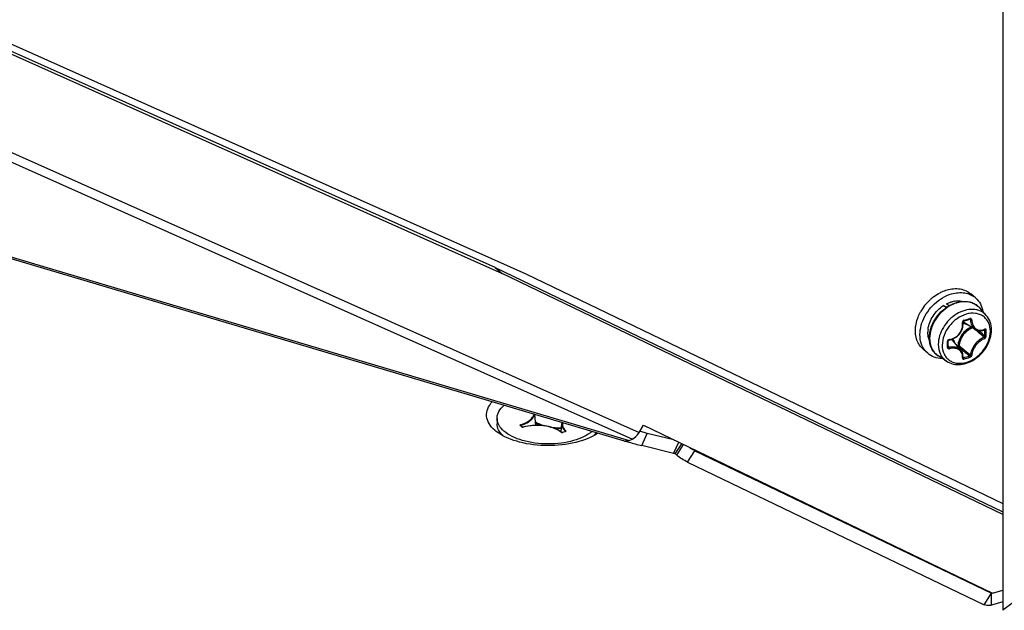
# Model space of a CAD drawing. Header units: millimetres. Extents: x 0 to 420, y 0 to 297.
# Tile 314 of 514: x 337 to 348, y 147 to 153. Entities that reach past the tile are written whole.
import ezdxf

# ---------------------------------------------------------------- set-up
doc = ezdxf.new("R2010")
doc.units = ezdxf.units.MM
doc.header["$LTSCALE"] = 23.1
doc.layers.get('0').update_dxf_attribs({"linetype": 'CONTINUOUS'})
doc.layers.add('AXES', color=7, linetype='CONTINUOUS')

msp = doc.modelspace()

# ---------------------------------------------------------------- linework, layer by layer
at = {"color": 7, "linetype": 'Continuous'}
for p, q in [((348.1692, 162.1439), (348.1692, 146.6986)), ((317.7548, 161.6281), (342.9502, 150.3753)), ((342.616, 150.4458), (317.7665, 161.5476)), ((342.616, 150.4458), (348.1692, 147.7753)), ((342.616, 150.4458), (342.6908, 150.381)), ((342.9502, 150.3753), (348.1692, 147.8673)), ((347.8691, 150.114), (347.8191, 150.1573)), ((347.5184, 150.0301), (347.5574, 150.014)), ((347.546, 150.0062), (347.5184, 150.0301)), ((347.5765, 150.0261), (347.5503, 150.0487)), ((347.9863, 149.9227), (347.9145, 150.0038)), ((347.8666, 149.7679), (347.7414, 149.8455)), ((347.8019, 149.8801), (347.8136, 149.8739)), ((347.8062, 149.8816), (347.8055, 149.8812)), ((347.8596, 149.7722), (347.8658, 149.7671)), ((347.9014, 149.7552), (347.9156, 149.7432)), ((347.9647, 149.7654), (347.9715, 149.7619)), ((347.5695, 149.6333), (347.5694, 149.6437)), ((347.5696, 149.6202), (347.5695, 149.6333)), ((347.5695, 149.5846), (347.5792, 149.5717)), ((347.5696, 149.6065), (347.5696, 149.6202)), ((347.5696, 149.5936), (347.5696, 149.6065)), ((347.7114, 149.5406), (347.617, 149.6531)), ((347.6763, 149.5939), (347.6685, 149.5917)), ((347.6808, 149.5815), (347.6778, 149.5806)), ((347.3454, 149.5092), (347.2954, 149.5525)), ((347.5515, 149.4206), (347.461, 149.4801)), ((347.7304, 149.4609), (347.7304, 149.4615)), ((347.7304, 149.4605), (347.7304, 149.4609)), ((347.7313, 149.4674), (347.7369, 149.4597)), ((343.0612, 148.7207), (343.0491, 148.8407)), ((342.9076, 148.7026), (342.888, 148.7197)), ((342.9109, 148.7021), (342.8912, 148.7191)), ((342.8932, 148.7201), (342.894, 148.7203)), ((342.894, 148.7203), (342.8946, 148.7162)), ((343.3364, 148.648), (343.3457, 148.7391)), ((342.9112, 148.7019), (342.9109, 148.7021)), ((342.9169, 148.7002), (342.9203, 148.7006)), ((343.3415, 148.6442), (343.3411, 148.6444)), ((343.3841, 148.6535), (343.3501, 148.6437)), ((343.3855, 148.653), (343.3515, 148.6432)), ((343.3846, 148.6536), (343.3841, 148.6535)), ((343.3849, 148.6546), (343.3848, 148.6537)), ((343.3849, 148.6546), (343.3854, 148.654)), ((343.3854, 148.654), (343.3855, 148.6538)), ((343.3855, 148.6536), (343.3855, 148.6533)), ((343.3862, 148.6532), (343.3875, 148.6538)), ((344.279, 148.6318), (344.1977, 148.656)), ((344.218, 148.4995), (344.279, 148.6318)), ((344.571, 148.5608), (344.279, 148.6318)), ((344.1167, 148.5682), (344.1168, 148.5724)), ((344.5668, 148.4146), (344.6227, 148.5359)), ((344.585, 148.4082), (344.6555, 148.5202)), ((344.6015, 148.3938), (344.6751, 148.5107)), ((344.7202, 148.3175), (344.7994, 148.4434)), ((344.7994, 148.4434), (348.0421, 146.8851)), ((349.5888, 147.7633), (348.1692, 146.6986)), ((347.9629, 146.7593), (348.0421, 146.8851)), ((348.0421, 146.8851), (348.0234, 146.9013)), ((348.042, 146.7552), (348.0421, 146.8851)), ((348.0515, 146.8878), (348.0421, 146.8851))]:
    msp.add_line(p, q, dxfattribs=at)
at = {"color": 3, "linetype": 'Continuous'}
for p, q in [((317.7714, 161.514), (342.6908, 150.381)), ((317.9403, 160.3542), (344.1885, 148.6409)), ((318.2858, 160.0953), (344.1167, 148.5682)), ((318.8994, 156.0357), (344.0818, 148.5544)), ((318.9017, 156.0146), (344.027, 148.5502)), ((348.1692, 147.7464), (342.6908, 150.381)), ((344.1885, 148.6409), (344.2372, 148.7212)), ((344.2372, 148.7212), (348.0547, 146.8863)), ((344.0303, 148.5494), (344.0239, 148.5512)), ((344.0818, 148.5544), (344.1167, 148.5682)), ((344.5668, 148.4146), (344.218, 148.4995)), ((344.6015, 148.3938), (344.585, 148.4082)), ((344.7202, 148.3175), (347.9629, 146.7593)), ((348.0547, 146.8863), (348.1692, 146.9191)), ((348.1692, 146.7917), (348.042, 146.7552))]:
    msp.add_line(p, q, dxfattribs=at)
at = {"color": 7, "linetype": 'Continuous'}
for points in [[(347.5805, 149.6549), (347.5924, 149.6569), (347.6075, 149.6606), (347.6222, 149.6657), (347.6363, 149.6721), (347.6499, 149.6798), (347.6628, 149.6887), (347.6748, 149.6987), (347.686, 149.7097), (347.6961, 149.7216), (347.7051, 149.7343), (347.7129, 149.7477), (347.7195, 149.7618), (347.7248, 149.7763), (347.7287, 149.7911), (347.7312, 149.8062), (347.7322, 149.8214), (347.7318, 149.8365), (347.7304, 149.8492)], [(347.7304, 149.8492), (347.7304, 149.8507), (347.7306, 149.8523), (347.731, 149.8538), (347.7317, 149.8554), (347.7325, 149.8569), (347.7335, 149.8582), (347.7346, 149.8594), (347.7358, 149.8605), (347.7372, 149.8613), (347.7385, 149.8619), (347.739, 149.862)], [(347.739, 149.862), (347.7482, 149.8645), (347.7604, 149.8679), (347.7724, 149.8714), (347.7844, 149.8749), (347.7964, 149.8784), (347.8055, 149.8812)], [(347.8055, 149.8812), (347.806, 149.8814), (347.807, 149.8815), (347.808, 149.8814), (347.8087, 149.8812), (347.8091, 149.8811)], [(347.8665, 149.768), (347.8732, 149.7642), (347.8828, 149.76), (347.8929, 149.7568), (347.9033, 149.7548), (347.9142, 149.754), (347.9252, 149.7544), (347.9364, 149.756), (347.9476, 149.7588), (347.9588, 149.7628), (347.9675, 149.7667)], [(347.9675, 149.7667), (347.9683, 149.767), (347.9688, 149.7672), (347.9691, 149.7672)], [(347.5694, 149.6437), (347.5695, 149.6449), (347.5699, 149.6465), (347.5706, 149.6482), (347.5717, 149.6497), (347.573, 149.6512), (347.5745, 149.6524), (347.5761, 149.6535), (347.5778, 149.6543), (347.5796, 149.6548), (347.5805, 149.6549)], [(347.5694, 149.5773), (347.5694, 149.5807), (347.5696, 149.5936)], [(347.5701, 149.575), (347.5697, 149.5755), (347.5695, 149.5762), (347.5694, 149.577), (347.5694, 149.5773)], [(347.7304, 149.4615), (347.7317, 149.4703), (347.7323, 149.4818), (347.7316, 149.493), (347.7297, 149.5038), (347.7267, 149.5142), (347.7224, 149.524), (347.717, 149.5332), (347.7114, 149.5406)], [(342.9197, 148.7013), (342.9195, 148.7012), (342.9185, 148.701), (342.9173, 148.7009), (342.9161, 148.7008), (342.9149, 148.7009), (342.9137, 148.701), (342.9128, 148.7013), (342.912, 148.7015), (342.9114, 148.7018), (342.9112, 148.7019)], [(343.3501, 148.6437), (343.3499, 148.6436), (343.3488, 148.6434), (343.3477, 148.6432), (343.3465, 148.6432), (343.3452, 148.6432), (343.3441, 148.6434), (343.3431, 148.6436), (343.3423, 148.6438), (343.3417, 148.6441), (343.3415, 148.6442)], [(343.3858, 148.6541), (343.3859, 148.6543), (343.3859, 148.6543), (343.3857, 148.6542), (343.3853, 148.6539), (343.3846, 148.6536)]]:
    msp.add_lwpolyline(points, dxfattribs=at)
for centre, radius, start, end in [((347.7261, 149.71), 0.5225, 129.69427, 133.29593), ((347.7287, 149.7064), 0.5268, 133.23466, 151.14273), ((347.6843, 149.8063), 0.2761, 99.13236, 105.26751), ((347.7676, 149.8737), 0.1962, 50.21099, 52.55698), ((347.7678, 149.874), 0.1958, 47.22734, 50.21044), ((347.7671, 149.8732), 0.1969, 41.53016, 47.2187), ((347.796, 149.9337), 0.1036, 231.02796, 232.4183), ((347.7965, 149.9344), 0.1045, 232.42719, 238.20278), ((347.193, 151.892), 2.0958, 285.1573, 287.05436), ((347.6238, 149.7361), 0.2763, 172.94311, 179.02067), ((338.7635, 139.0274), 14.078, 49.48381, 49.71745), ((339.815, 140.2566), 12.4604, 49.15596, 49.48764), ((339.3054, 139.5469), 13.3455, 49.50625, 49.82093), ((347.9124, 149.887), 0.1281, 294.56944, 296.3793), ((346.4271, 149.7285), 1.5447, 0.00466, 1.24001), ((346.4954, 149.7285), 1.4765, 358.73166, 0.00478), ((346.429, 149.7277), 1.5576, 0.00435, 1.23968), ((346.4978, 149.7277), 1.4888, 358.73194, 0.00505), ((345.3056, 149.6053), 2.2571, 0.00371, 0.85699), ((345.4179, 149.6053), 2.1448, 359.12081, 0.00362), ((347.5666, 149.5773), 0.00278, 350.98932, 359.09365), ((347.5855, 149.6384), 0.0224, 97.07501, 105.67199), ((347.5369, 149.5859), 0.1045, 40.01139, 46.15737), ((356.7968, 160.3027), 14.0729, 229.62633, 229.94629), ((356.2799, 159.7904), 13.3342, 229.8909, 230.24479), ((347.733, 149.4628), 0.00339, 216.40821, 219.64724), ((347.3546, 150.9081), 1.498, 284.78581, 287.41773), ((355.3891, 158.6278), 11.8849, 229.94478, 230.3357), ((347.354, 150.9115), 1.5163, 284.78809, 287.41019), ((355.0099, 158.2633), 11.348, 230.24369, 230.64376), ((342.9683, 148.6818), 0.1013, 22.64842, 23.58908), ((343.4309, 148.7304), 0.0857, 165.43244, 174.17171), ((342.916, 148.7178), 0.0176, 259.08948, 261.78101), ((342.9161, 148.7188), 0.0186, 261.77662, 264.38291), ((342.9162, 148.7198), 0.0197, 264.40296, 271.9981), ((342.9172, 148.7148), 0.0146, 282.30697, 285.45735), ((343.3205, 149.3537), 0.666, 264.38868, 271.7168), ((343.2153, 148.4934), 0.1965, 50.20138, 51.88646), ((343.3463, 148.6608), 0.0183, 259.65041, 264.90675), ((343.3465, 148.6621), 0.0196, 264.88011, 269.94676), ((343.3472, 148.658), 0.0154, 283.11585, 286.07591), ((343.3845, 148.6535), 0.00108, 4.1894, 14.97328), ((343.3817, 148.6664), 0.0139, 286.07765, 289.0971), ((343.3834, 148.6621), 0.00932, 295.96716, 300.00458)]:
    msp.add_arc(centre, radius, start, end, dxfattribs=at)
at = {"color": 3, "linetype": 'Continuous'}
for centre, radius, start, end in [((344.046, 148.6142), 0.0667, 253.45936, 256.29849), ((345.2462, 152.7612), 4.3838, 253.89691, 254.52841), ((344.0468, 148.6177), 0.0704, 256.37405, 266.03361), ((345.3275, 153.0591), 4.6927, 254.54165, 256.32409)]:
    msp.add_arc(centre, radius, start, end, dxfattribs=at)
msp.add_ellipse((344.1135, 148.7059), major_axis=(0.0612, 0.137), ratio=0.6447497, start_param=3.7342766, end_param=4.5196747, dxfattribs=at)
at = {"color": 7, "linetype": 'Continuous'}
for points, knots in [([(347.5573, 150.2013), (347.6035, 150.2147), (347.6767, 150.2218), (347.7655, 150.1952), (347.8029, 150.1713), (347.8192, 150.1573)], [0, 0, 0, 0, 0.5240891, 0.7659651, 1, 1, 1, 1]), ([(347.3454, 149.5092), (347.3237, 149.528), (347.2864, 149.5759), (347.2591, 149.6653), (347.2603, 149.7653), (347.289, 149.8679), (347.3427, 149.9658), (347.4394, 150.0778), (347.5379, 150.138), (347.6073, 150.158)], [0, 0, 0, 0, 0.1043962, 0.214712, 0.3343273, 0.4633026, 0.598992, 0.7371022, 1, 1, 1, 1]), ([(347.3924, 150.112), (347.3993, 150.1177), (347.4273, 150.1397), (347.4575, 150.1587), (347.481, 150.1708)], [0, 0, 0, 0, 0.2538352, 1, 1, 1, 1]), ([(347.481, 150.1708), (347.4873, 150.174), (347.5119, 150.186), (347.5377, 150.1957), (347.5573, 150.2013)], [0, 0, 0, 0, 0.2550171, 1, 1, 1, 1]), ([(347.6073, 150.158), (347.6535, 150.1714), (347.7267, 150.1785), (347.8155, 150.1519), (347.8529, 150.128), (347.8692, 150.114)], [0, 0, 0, 0, 0.5240891, 0.7659651, 1, 1, 1, 1]), ([(347.8692, 150.114), (347.8903, 150.0957), (347.9268, 150.0494), (347.9446, 149.9936), (347.9494, 149.9645)], [0, 0, 0, 0, 0.4868108, 1, 1, 1, 1]), ([(347.3496, 149.7701), (347.3559, 149.8214), (347.3966, 149.9233), (347.4732, 150.0006), (347.5184, 150.0301)], [0, 0, 0, 0, 0.489346, 1, 1, 1, 1]), ([(347.3631, 149.6776), (347.3631, 149.746), (347.3987, 149.8521), (347.4871, 149.9626), (347.5453, 150.0079), (347.5764, 150.0261)], [0, 0, 0, 0, 0.4849935, 0.7442061, 1, 1, 1, 1]), ([(347.5809, 150.0223), (347.5496, 150.0038), (347.4912, 149.958), (347.4027, 149.8468), (347.3667, 149.7404), (347.3667, 149.6719)], [0, 0, 0, 0, 0.2564494, 0.516507, 1, 1, 1, 1]), ([(347.5503, 150.0487), (347.5553, 150.0512), (347.5751, 150.0608), (347.5958, 150.0683), (347.6116, 150.0726)], [0, 0, 0, 0, 0.2552422, 1, 1, 1, 1]), ([(347.5764, 150.0261), (347.5848, 150.031), (347.6181, 150.0489), (347.6541, 150.062), (347.6815, 150.0681)], [0, 0, 0, 0, 0.2571323, 1, 1, 1, 1]), ([(347.6876, 150.0653), (347.6785, 150.0633), (347.6414, 150.0533), (347.606, 150.0371), (347.5809, 150.0223)], [0, 0, 0, 0, 0.2422437, 1, 1, 1, 1]), ([(347.6405, 150.0789), (347.6485, 150.0801), (347.6794, 150.0836), (347.7111, 150.0811), (347.7333, 150.0752)], [0, 0, 0, 0, 0.2609042, 1, 1, 1, 1]), ([(347.6815, 150.0681), (347.7034, 150.073), (347.7474, 150.0781), (347.8118, 150.0699), (347.8695, 150.0454), (347.9011, 150.0188), (347.9145, 150.0038)], [0, 0, 0, 0, 0.2662941, 0.5187749, 0.7613087, 1, 1, 1, 1]), ([(347.8869, 150.0295), (347.8739, 150.0394), (347.8448, 150.0563), (347.7778, 150.0761), (347.7229, 150.0732), (347.6876, 150.0653)], [0, 0, 0, 0, 0.2356681, 0.4787302, 1, 1, 1, 1]), ([(347.2331, 149.8835), (347.2354, 149.8901), (347.245, 149.9165), (347.2571, 149.9421), (347.2673, 149.9607)], [0, 0, 0, 0, 0.2466495, 1, 1, 1, 1]), ([(347.9863, 149.9227), (347.9689, 149.9424), (347.9239, 149.9754), (347.8398, 149.9937), (347.7487, 149.9813), (347.6589, 149.9409), (347.5781, 149.8764), (347.4948, 149.7703), (347.4611, 149.6695), (347.4611, 149.6045)], [0, 0, 0, 0, 0.1046456, 0.2144563, 0.334319, 0.4646472, 0.602133, 0.7413363, 1, 1, 1, 1]), ([(348.031, 149.7487), (348.031, 149.781), (348.0219, 149.8298), (347.9884, 149.8832), (347.9549, 149.9143), (347.9142, 149.9358), (347.8509, 149.951), (347.7621, 149.9411), (347.6619, 149.8904), (347.5773, 149.8089), (347.5199, 149.7081), (347.5044, 149.6328), (347.5044, 149.5967)], [0, 0, 0, 0, 0.1160607, 0.1705313, 0.2240165, 0.2780772, 0.3341495, 0.4551614, 0.5892547, 0.7306756, 0.8703728, 1, 1, 1, 1]), ([(348.0429, 149.7629), (348.0429, 149.7923), (348.0342, 149.8504), (348.0049, 149.9017), (347.9863, 149.9227)], [0, 0, 0, 0, 0.5121723, 1, 1, 1, 1]), ([(347.2954, 149.5525), (347.2803, 149.5656), (347.2532, 149.5964), (347.2151, 149.6728), (347.2085, 149.7398), (347.2121, 149.7839)], [0, 0, 0, 0, 0.2357301, 0.4783379, 1, 1, 1, 1]), ([(347.2121, 149.7839), (347.2127, 149.7921), (347.2166, 149.8259), (347.2249, 149.8592), (347.2331, 149.8835)], [0, 0, 0, 0, 0.2436985, 1, 1, 1, 1]), ([(347.5828, 149.6606), (347.6038, 149.6632), (347.6458, 149.6776), (347.6956, 149.7212), (347.7254, 149.7798), (347.7282, 149.8235), (347.7251, 149.844)], [0, 0, 0, 0, 0.248621, 0.5039092, 0.7568649, 1, 1, 1, 1]), ([(347.8228, 149.7951), (347.7825, 149.7782), (347.7126, 149.7209), (347.6782, 149.6362), (347.6763, 149.5939)], [0, 0, 0, 0, 0.5082968, 1, 1, 1, 1]), ([(347.837, 149.7863), (347.7967, 149.7718), (347.7262, 149.7169), (347.6913, 149.6338), (347.6894, 149.5922)], [0, 0, 0, 0, 0.5065375, 1, 1, 1, 1]), ([(347.741, 149.8691), (347.736, 149.8678), (347.7269, 149.8605), (347.7243, 149.8492), (347.7251, 149.844)], [0, 0, 0, 0, 0.4975018, 1, 1, 1, 1]), ([(347.7251, 149.8442), (347.7265, 149.8447), (347.7287, 149.8454), (347.7306, 149.8476), (347.7305, 149.8485)], [0, 0, 0, 0, 0.6366992, 1, 1, 1, 1]), ([(347.7312, 149.8414), (347.7343, 149.8394), (347.7476, 149.8321), (347.7623, 149.8275), (347.7736, 149.8255)], [0, 0, 0, 0, 0.2456572, 1, 1, 1, 1]), ([(347.741, 149.8691), (347.7412, 149.8675), (347.7414, 149.8651), (347.74, 149.8623), (347.739, 149.862)], [0, 0, 0, 0, 0.6274613, 1, 1, 1, 1]), ([(347.8077, 149.8884), (347.8078, 149.8876), (347.8079, 149.8854), (347.8075, 149.8826), (347.8062, 149.8816)], [0, 0, 0, 0, 0.3178214, 1, 1, 1, 1]), ([(347.8271, 149.8734), (347.8268, 149.8782), (347.8237, 149.8857), (347.8147, 149.8895), (347.81, 149.8891), (347.8077, 149.8884)], [0, 0, 0, 0, 0.5062739, 0.7476301, 1, 1, 1, 1]), ([(347.8136, 149.8739), (347.8136, 149.8746), (347.813, 149.8775), (347.811, 149.8801), (347.8091, 149.8811)], [0, 0, 0, 0, 0.2647396, 1, 1, 1, 1]), ([(347.8136, 149.8739), (347.8146, 149.8522), (347.8214, 149.8201), (347.8439, 149.7856), (347.8586, 149.7729), (347.8665, 149.768)], [0, 0, 0, 0, 0.5308597, 0.7721202, 1, 1, 1, 1]), ([(347.827, 149.8736), (347.8247, 149.873), (347.8202, 149.8727), (347.8156, 149.8731), (347.8136, 149.8739)], [0, 0, 0, 0, 0.5357866, 1, 1, 1, 1]), ([(347.8271, 149.8734), (347.828, 149.8542), (347.8354, 149.8178), (347.8629, 149.7806), (347.8923, 149.7646), (347.9248, 149.7577), (347.9504, 149.7635), (347.9657, 149.7705)], [0, 0, 0, 0, 0.2788314, 0.5245449, 0.6404177, 0.7560754, 1, 1, 1, 1]), ([(347.3643, 149.6495), (347.3614, 149.6564), (347.3509, 149.6857), (347.3471, 149.7173), (347.3475, 149.7408)], [0, 0, 0, 0, 0.2409599, 1, 1, 1, 1]), ([(347.461, 149.4801), (347.4456, 149.4902), (347.4173, 149.5149), (347.3748, 149.579), (347.3631, 149.6384), (347.3631, 149.6776)], [0, 0, 0, 0, 0.2414081, 0.4858196, 1, 1, 1, 1]), ([(347.5044, 149.5967), (347.5044, 149.5643), (347.5135, 149.5156), (347.547, 149.4622), (347.5805, 149.431), (347.6213, 149.4095), (347.6845, 149.3943), (347.7733, 149.4043), (347.8735, 149.455), (347.9581, 149.5364), (348.0156, 149.6372), (348.031, 149.7126), (348.031, 149.7487)], [0, 0, 0, 0, 0.1160607, 0.1705313, 0.2240165, 0.2780772, 0.3341495, 0.4551614, 0.5892547, 0.7306756, 0.8703728, 1, 1, 1, 1]), ([(347.5515, 149.4206), (347.5733, 149.4063), (347.624, 149.3854), (347.7077, 149.3819), (347.7928, 149.4039), (347.8731, 149.4484), (347.9433, 149.5116), (348.015, 149.6115), (348.0429, 149.7035), (348.0429, 149.7629)], [0, 0, 0, 0, 0.1109901, 0.226939, 0.3499004, 0.4795692, 0.6134041, 0.7475358, 1, 1, 1, 1]), ([(347.9642, 149.6828), (347.9448, 149.6759), (347.9067, 149.6534), (347.8599, 149.6061), (347.8261, 149.5499), (347.8147, 149.5084), (347.8136, 149.4888)], [0, 0, 0, 0, 0.2405037, 0.5080106, 0.7710472, 1, 1, 1, 1]), ([(347.9642, 149.6828), (347.9653, 149.6833), (347.9694, 149.6864), (347.9716, 149.6919), (347.9715, 149.6958)], [0, 0, 0, 0, 0.2292298, 1, 1, 1, 1]), ([(347.9695, 149.6703), (347.9698, 149.6738), (347.9683, 149.6788), (347.9651, 149.6822), (347.9642, 149.6828)], [0, 0, 0, 0, 0.7650626, 1, 1, 1, 1]), ([(347.9695, 149.7723), (347.9696, 149.7716), (347.9696, 149.7696), (347.9687, 149.7673), (347.9675, 149.7667)], [0, 0, 0, 0, 0.3119883, 1, 1, 1, 1]), ([(347.9715, 149.7619), (347.9715, 149.7625), (347.9714, 149.7645), (347.9703, 149.7666), (347.9691, 149.7673)], [0, 0, 0, 0, 0.2993483, 1, 1, 1, 1]), ([(347.9862, 149.7614), (347.9861, 149.7654), (347.9837, 149.7723), (347.9753, 149.7744), (347.9713, 149.7732), (347.9694, 149.7722)], [0, 0, 0, 0, 0.5010646, 0.7338997, 1, 1, 1, 1]), ([(347.9694, 149.6702), (347.9716, 149.6711), (347.9804, 149.6765), (347.9861, 149.6869), (347.9862, 149.6947)], [0, 0, 0, 0, 0.2368196, 1, 1, 1, 1]), ([(347.9862, 149.7614), (347.9838, 149.7603), (347.9787, 149.7597), (347.9735, 149.7606), (347.9715, 149.7619)], [0, 0, 0, 0, 0.5192529, 1, 1, 1, 1]), ([(347.9862, 149.6947), (347.9839, 149.6937), (347.9786, 149.6931), (347.9735, 149.6943), (347.9715, 149.6958)], [0, 0, 0, 0, 0.5145889, 1, 1, 1, 1]), ([(347.3667, 149.6719), (347.3667, 149.6336), (347.3779, 149.5758), (347.419, 149.5135), (347.4462, 149.4898), (347.461, 149.4801)], [0, 0, 0, 0, 0.5179815, 0.7609117, 1, 1, 1, 1]), ([(347.4611, 149.6045), (347.4611, 149.5678), (347.4718, 149.5124), (347.5112, 149.4527), (347.5373, 149.4299), (347.5515, 149.4206)], [0, 0, 0, 0, 0.517891, 0.7608542, 1, 1, 1, 1]), ([(347.5795, 149.66), (347.5748, 149.6587), (347.5663, 149.6532), (347.5624, 149.6437), (347.5625, 149.6391)], [0, 0, 0, 0, 0.5153786, 1, 1, 1, 1]), ([(347.5625, 149.6391), (347.5635, 149.6392), (347.5661, 149.6398), (347.5694, 149.6418), (347.5694, 149.6437)], [0, 0, 0, 0, 0.3377984, 1, 1, 1, 1]), ([(347.5625, 149.5724), (347.5634, 149.5726), (347.566, 149.5732), (347.5691, 149.575), (347.5694, 149.5769)], [0, 0, 0, 0, 0.320164, 1, 1, 1, 1]), ([(347.5625, 149.5724), (347.5625, 149.5702), (347.5635, 149.5656), (347.5699, 149.5583), (347.5781, 149.5576), (347.5828, 149.5586)], [0, 0, 0, 0, 0.2427964, 0.4809595, 1, 1, 1, 1]), ([(347.5701, 149.575), (347.571, 149.5737), (347.5739, 149.5716), (347.5774, 149.5714), (347.5792, 149.5717)], [0, 0, 0, 0, 0.4812439, 1, 1, 1, 1]), ([(347.7114, 149.5406), (347.7046, 149.5487), (347.6873, 149.5628), (347.6549, 149.5748), (347.6177, 149.5781), (347.5921, 149.5747), (347.5792, 149.5717)], [0, 0, 0, 0, 0.2209913, 0.4594984, 0.7198422, 1, 1, 1, 1]), ([(347.5826, 149.5586), (347.5825, 149.561), (347.5817, 149.5655), (347.5802, 149.5698), (347.5792, 149.5717)], [0, 0, 0, 0, 0.5258085, 1, 1, 1, 1]), ([(347.5826, 149.6606), (347.5825, 149.6592), (347.5824, 149.6573), (347.5812, 149.655), (347.5805, 149.6549)], [0, 0, 0, 0, 0.6537062, 1, 1, 1, 1]), ([(347.6415, 149.624), (347.6402, 149.6278), (347.6348, 149.6423), (347.6265, 149.6559), (347.619, 149.6646)], [0, 0, 0, 0, 0.2564861, 1, 1, 1, 1]), ([(347.6763, 149.594), (347.6786, 149.5945), (347.6832, 149.5946), (347.6877, 149.5934), (347.6894, 149.5922)], [0, 0, 0, 0, 0.5267603, 1, 1, 1, 1]), ([(347.6763, 149.594), (347.6763, 149.5916), (347.6773, 149.5872), (347.6793, 149.583), (347.6808, 149.5815)], [0, 0, 0, 0, 0.5220549, 1, 1, 1, 1]), ([(347.6808, 149.5815), (347.6841, 149.5828), (347.6878, 149.5865), (347.6893, 149.591), (347.6894, 149.5922)], [0, 0, 0, 0, 0.759447, 1, 1, 1, 1]), ([(347.9694, 149.6702), (347.9512, 149.6635), (347.9154, 149.642), (347.8713, 149.5972), (347.8393, 149.5443), (347.8282, 149.5053), (347.8271, 149.4869)], [0, 0, 0, 0, 0.2401912, 0.5081306, 0.7715368, 1, 1, 1, 1]), ([(347.5045, 149.4511), (347.4751, 149.4518), (347.4174, 149.4615), (347.3665, 149.491), (347.3454, 149.5092)], [0, 0, 0, 0, 0.5131489, 1, 1, 1, 1]), ([(347.7251, 149.4574), (347.728, 149.4734), (347.7267, 149.4991), (347.7107, 149.5275), (347.686, 149.5508), (347.6408, 149.566), (347.6024, 149.563), (347.5828, 149.5586)], [0, 0, 0, 0, 0.2330334, 0.3453824, 0.4604388, 0.7117048, 1, 1, 1, 1]), ([(347.7251, 149.4573), (347.7258, 149.4574), (347.728, 149.458), (347.7301, 149.4598), (347.7304, 149.4615)], [0, 0, 0, 0, 0.3022678, 1, 1, 1, 1]), ([(347.8031, 149.4788), (347.8044, 149.4791), (347.8089, 149.481), (347.8131, 149.4852), (347.8136, 149.4888)], [0, 0, 0, 0, 0.2675153, 1, 1, 1, 1]), ([(347.8077, 149.4647), (347.8081, 149.4672), (347.8071, 149.4723), (347.8048, 149.477), (347.8031, 149.4788)], [0, 0, 0, 0, 0.5054263, 1, 1, 1, 1]), ([(347.8077, 149.4647), (347.8102, 149.4655), (347.8192, 149.47), (347.8266, 149.4794), (347.8271, 149.4869)], [0, 0, 0, 0, 0.2596362, 1, 1, 1, 1]), ([(347.827, 149.4867), (347.8237, 149.4854), (347.8184, 149.4856), (347.8144, 149.4881), (347.8136, 149.4888)], [0, 0, 0, 0, 0.7666412, 1, 1, 1, 1]), ([(347.7251, 149.4574), (347.7247, 149.4554), (347.7247, 149.4514), (347.7297, 149.4444), (347.737, 149.4444), (347.741, 149.4454)], [0, 0, 0, 0, 0.2508036, 0.4766386, 1, 1, 1, 1]), ([(347.732, 149.4595), (347.7323, 149.4594), (347.734, 149.459), (347.7357, 149.4593), (347.7369, 149.4597)], [0, 0, 0, 0, 0.2180715, 1, 1, 1, 1]), ([(347.741, 149.4454), (347.7413, 149.448), (347.7406, 149.453), (347.7386, 149.4578), (347.7369, 149.4597)], [0, 0, 0, 0, 0.5092928, 1, 1, 1, 1]), ([(342.6116, 148.6675), (342.587, 148.6888), (342.5454, 148.7345), (342.5148, 148.82), (342.5293, 148.9079), (342.5635, 148.9564), (342.5843, 148.9788)], [0, 0, 0, 0, 0.2753239, 0.5118642, 0.7414712, 1, 1, 1, 1]), ([(342.8914, 148.7264), (342.9109, 148.7323), (342.9466, 148.7456), (342.9925, 148.7728), (343.0255, 148.805), (343.0379, 148.8308), (343.0405, 148.8433)], [0, 0, 0, 0, 0.3085565, 0.5778295, 0.8056777, 1, 1, 1, 1]), ([(342.894, 148.7203), (342.9141, 148.7264), (342.951, 148.7402), (342.9981, 148.7685), (343.0316, 148.8019), (343.0437, 148.8288), (343.0459, 148.8417)], [0, 0, 0, 0, 0.3096756, 0.5791169, 0.8062879, 1, 1, 1, 1]), ([(342.8914, 148.7264), (342.8904, 148.7261), (342.8887, 148.7254), (342.8868, 148.7237), (342.8864, 148.7213), (342.8874, 148.7202), (342.888, 148.7197)], [0, 0, 0, 0, 0.3233951, 0.5720582, 0.7719327, 1, 1, 1, 1]), ([(342.8915, 148.7264), (342.8918, 148.7261), (342.8932, 148.7244), (342.8939, 148.7221), (342.894, 148.7203)], [0, 0, 0, 0, 0.2119961, 1, 1, 1, 1]), ([(343.0612, 148.7209), (343.0489, 148.7207), (343.0013, 148.7184), (342.9538, 148.7107), (342.9197, 148.7013)], [0, 0, 0, 0, 0.2578757, 1, 1, 1, 1]), ([(343.3379, 148.6449), (343.3147, 148.6643), (343.2538, 148.6952), (343.1497, 148.719), (343.035, 148.7228), (342.9578, 148.711), (342.9211, 148.7008)], [0, 0, 0, 0, 0.209504, 0.4628497, 0.736217, 1, 1, 1, 1]), ([(343.0572, 148.7592), (343.0646, 148.7543), (343.0984, 148.7348), (343.1356, 148.7214), (343.1647, 148.7137)], [0, 0, 0, 0, 0.2283009, 1, 1, 1, 1]), ([(343.0581, 148.7506), (343.0632, 148.7475), (343.0852, 148.7348), (343.1087, 148.7248), (343.127, 148.7184)], [0, 0, 0, 0, 0.2348195, 1, 1, 1, 1]), ([(343.3366, 148.6481), (343.3206, 148.6606), (343.2822, 148.6827), (343.1907, 148.7139), (343.1137, 148.7218), (343.0612, 148.7209)], [0, 0, 0, 0, 0.2112462, 0.45468, 1, 1, 1, 1]), ([(343.3457, 148.7391), (343.3449, 148.7318), (343.3455, 148.7167), (343.3556, 148.6859), (343.3721, 148.6661), (343.3849, 148.6546)], [0, 0, 0, 0, 0.2281021, 0.4644264, 1, 1, 1, 1]), ([(343.3518, 148.7508), (343.3503, 148.7431), (343.3494, 148.7269), (343.3582, 148.6934), (343.3757, 148.672), (343.3893, 148.6597)], [0, 0, 0, 0, 0.2300266, 0.4652591, 1, 1, 1, 1]), ([(343.7391, 148.6357), (343.6667, 148.5867), (343.4836, 148.5183), (343.1895, 148.4874), (342.8967, 148.5211), (342.7157, 148.5915), (342.645, 148.6414)], [0, 0, 0, 0, 0.2300763, 0.501798, 0.772513, 1, 1, 1, 1]), ([(342.9076, 148.7026), (342.9079, 148.7024), (342.9094, 148.7013), (342.9112, 148.7008), (342.9127, 148.7005)], [0, 0, 0, 0, 0.2153206, 1, 1, 1, 1]), ([(343.2199, 148.7021), (343.2297, 148.7005), (343.2699, 148.6951), (343.3106, 148.6936), (343.3412, 148.6945)], [0, 0, 0, 0, 0.2461284, 1, 1, 1, 1]), ([(343.3379, 148.6449), (343.3383, 148.6447), (343.3398, 148.6436), (343.3416, 148.6431), (343.3431, 148.6428)], [0, 0, 0, 0, 0.215437, 1, 1, 1, 1]), ([(343.3881, 148.6541), (343.3891, 148.6547), (343.3913, 148.6565), (343.39, 148.659), (343.3893, 148.6597)], [0, 0, 0, 0, 0.5338925, 1, 1, 1, 1]), ([(344.7994, 148.4434), (344.7936, 148.4461), (344.7681, 148.4593), (344.7435, 148.4743), (344.7249, 148.4868)], [0, 0, 0, 0, 0.2213611, 1, 1, 1, 1])]:
    msp.add_open_spline(points, degree=3, knots=knots, dxfattribs=at)
for points in [[(347.7304, 149.4606), (347.7308, 149.4601), (347.7314, 149.4597), (347.732, 149.4595)], [(342.888, 148.7197), (342.889, 148.72), (342.8904, 148.7198), (342.8912, 148.7191)], [(342.8916, 148.7187), (342.8918, 148.7194), (342.8926, 148.7199), (342.8932, 148.7201)], [(342.645, 148.6414), (342.6335, 148.6496), (342.6223, 148.6583), (342.6116, 148.6675)], [(342.9076, 148.7026), (342.9087, 148.7029), (342.9101, 148.7028), (342.9109, 148.7021)], [(342.9211, 148.7008), (342.9207, 148.7011), (342.9202, 148.7014), (342.9197, 148.7013)], [(343.3379, 148.6449), (343.339, 148.6452), (343.3403, 148.6451), (343.3411, 148.6444)], [(343.3464, 148.6425), (343.3479, 148.6425), (343.3493, 148.6427), (343.3507, 148.643)], [(343.3515, 148.6432), (343.3511, 148.6435), (343.3505, 148.6438), (343.3501, 148.6437)], [(343.3855, 148.653), (343.3852, 148.6533), (343.3846, 148.6536), (343.3841, 148.6535)], [(343.3893, 148.6597), (343.3871, 148.6591), (343.3851, 148.6568), (343.3849, 148.6546)]]:
    msp.add_open_spline(points, degree=3, dxfattribs=at)
at = {"color": 3, "linetype": 'Continuous'}
for points, knots in [([(344.0818, 148.5544), (344.0784, 148.553), (344.0656, 148.5487), (344.0518, 148.5468), (344.0419, 148.5475)], [0, 0, 0, 0, 0.2662514, 1, 1, 1, 1]), ([(344.7202, 148.3175), (344.6983, 148.328), (344.6578, 148.3521), (344.6188, 148.3789), (344.6015, 148.3938)], [0, 0, 0, 0, 0.5147891, 1, 1, 1, 1]), ([(348.042, 146.7552), (348.0351, 146.7532), (348.009, 146.7476), (347.9805, 146.7508), (347.9629, 146.7593)], [0, 0, 0, 0, 0.2696507, 1, 1, 1, 1])]:
    msp.add_open_spline(points, degree=3, knots=knots, dxfattribs=at)
msp.add_open_spline([(344.585, 148.4082), (344.5792, 148.411), (344.573, 148.4131), (344.5668, 148.4146)], degree=3, dxfattribs=at)
at = {"layer": 'AXES', "color": 7, "linetype": 'Continuous'}
msp.add_line((342.6362, 148.7973), (342.6362, 148.7367), dxfattribs=at)
for points, knots in [([(342.6362, 148.7973), (342.6362, 148.8099), (342.6398, 148.8358), (342.6615, 148.8877), (342.6915, 148.9207), (342.7145, 148.9401)], [0, 0, 0, 0, 0.2249924, 0.461445, 1, 1, 1, 1]), ([(342.7112, 148.6573), (342.6891, 148.6764), (342.6603, 148.7089), (342.6396, 148.7597), (342.6362, 148.785), (342.6362, 148.7973)], [0, 0, 0, 0, 0.5372989, 0.7741584, 1, 1, 1, 1]), ([(342.6987, 148.6082), (342.68, 148.6262), (342.6489, 148.665), (342.6362, 148.714), (342.6362, 148.7367)], [0, 0, 0, 0, 0.5338995, 1, 1, 1, 1]), ([(343.6774, 148.6541), (343.6502, 148.6313), (343.5837, 148.5909), (343.4679, 148.549), (343.3347, 148.5228), (343.1925, 148.5142), (343.0506, 148.5238), (342.918, 148.5508), (342.8033, 148.5935), (342.7378, 148.6343), (342.7112, 148.6573)], [0, 0, 0, 0, 0.1041297, 0.2255246, 0.3599492, 0.501232, 0.6423308, 0.7762251, 0.8968138, 1, 1, 1, 1]), ([(343.7223, 148.6408), (343.7203, 148.638), (343.7115, 148.6265), (343.7017, 148.6159), (343.6939, 148.6083)], [0, 0, 0, 0, 0.2414202, 1, 1, 1, 1])]:
    msp.add_open_spline(points, degree=3, knots=knots, dxfattribs=at)

doc.saveas('drawing.dxf')
